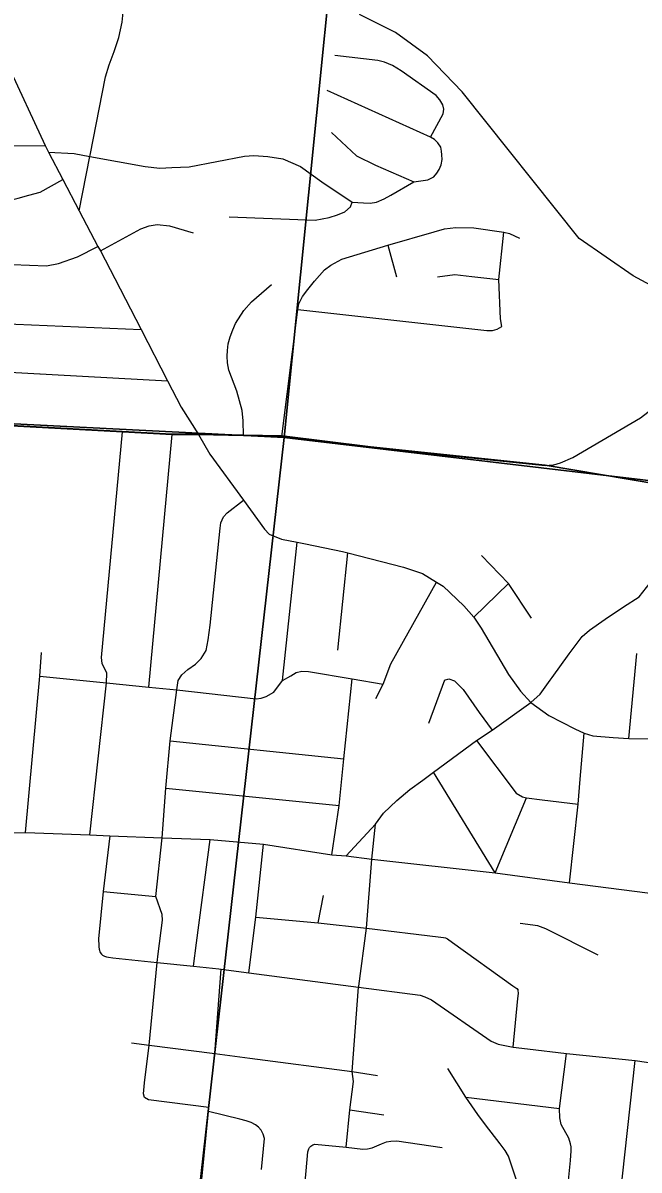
# Model space of a CAD drawing. Extents: x 0 to 34, y -2 to 22.
# Drawn here: x 5.919 to 6.678, y 16.795 to 18.207 of the extents above; entities that cross this region are included whole.
import ezdxf

# ---------------------------------------------------------------- set-up
doc = ezdxf.new("R2010")
doc.units = 0
for name, color, linetype in [('GM_X_City_Street', 7, 'Continuous'), ('GM_X_County_Road', 7, 'Continuous'), ('GM_X_Rail_Line', 7, 'Continuous'), ('GM_X_Section', 7, 'Continuous'), ('GM_X_State_Route', 7, 'Continuous')]:
    doc.layers.add(name, color=color, linetype=linetype)

msp = doc.modelspace()

# ---------------------------------------------------------------- linework, layer by layer
at = {"layer": 'GM_X_City_Street'}
for p, q in [((6.3688, 17.9336), (6.3794, 17.8948)), ((5.7122, 17.7882), (6.0972, 17.7666)), ((6.0744, 17.3893), (6.103, 17.7007)), ((6.239, 17.3977), (6.2571, 17.5679)), ((6.3073, 17.4352), (6.3195, 17.555)), ((6.4747, 17.4757), (6.5176, 17.517)), ((6.6659, 17.3262), (6.6755, 17.4311)), ((6.4385, 17.3982), (6.419, 17.3446)), ((6.1004, 17.3233), (6.3147, 17.3011)), ((6.5011, 17.161), (6.4252, 17.2846)), ((6.095, 17.2651), (6.3089, 17.2437)), ((6.5011, 17.161), (6.5397, 17.253)), ((6.0178, 17.1379), (6.0828, 17.1315)), ((6.283, 17.0992), (6.2895, 17.1331)), ((6.465, 16.8844), (6.5804, 16.8706)), ((6.3221, 16.8689), (6.364, 16.8628))]:
    msp.add_line(p, q, dxfattribs=at)
for points in [[(6.4215, 18.0668), (6.4369, 18.0953), (6.4377, 18.1013), (6.4367, 18.1065), (6.4328, 18.1126), (6.4285, 18.1179), (6.3853, 18.1483), (6.3745, 18.1551), (6.3648, 18.159), (6.3566, 18.1613), (6.3035, 18.1674)], [(6.1734, 17.9687), (6.2794, 17.9646), (6.2964, 17.968), (6.3068, 17.9711), (6.316, 17.9748), (6.3227, 17.9808), (6.3249, 17.9868), (6.3389, 17.986), (6.347, 17.9855), (6.3547, 17.9867), (6.3644, 17.9909), (6.3726, 17.9955), (6.4009, 18.0119), (6.418, 18.014), (6.4254, 18.0178), (6.4292, 18.0224), (6.4321, 18.0268), (6.4345, 18.0326), (6.4357, 18.0392), (6.4355, 18.0449), (6.4348, 18.0493), (6.434, 18.0543), (6.4305, 18.0599), (6.4264, 18.0638), (6.4215, 18.0668), (6.2941, 18.1241)], [(6.2993, 18.0723), (6.3302, 18.0436), (6.3535, 18.0323), (6.4009, 18.0119)], [(5.9507, 18.0481), (5.9823, 18.0466), (6.0016, 18.0431), (6.0698, 18.0307), (6.0879, 18.0286), (6.1024, 18.0292), (6.124, 18.0304), (6.1922, 18.0434), (6.2035, 18.0443), (6.2209, 18.0431), (6.2392, 18.0399), (6.2611, 18.0307), (6.2874, 18.0116), (6.3249, 17.9868)], [(5.7359, 17.9926), (5.8989, 17.9905), (5.9083, 17.9906), (5.9131, 17.9915), (5.9263, 17.9953), (5.9405, 17.999), (5.9682, 18.0148)], [(6.0145, 17.9267), (6.0643, 17.9537), (6.0747, 17.9576), (6.0844, 17.9591), (6.0996, 17.9577), (6.1287, 17.949)], [(6.2382, 17.6983), (6.2577, 17.8547), (6.259, 17.8617), (6.2638, 17.8705), (6.2702, 17.8793), (6.2785, 17.8893), (6.2909, 17.9034), (6.2987, 17.9091), (6.3121, 17.9164), (6.3688, 17.9336), (6.4261, 17.9501), (6.4387, 17.9537), (6.4526, 17.9556), (6.4746, 17.9549), (6.5119, 17.9497), (6.5189, 17.9481), (6.531, 17.9423)], [(6.5035, 17.8302), (6.5092, 17.8338), (6.5077, 17.8429), (6.5055, 17.8914), (6.5119, 17.9497)], [(5.7271, 17.917), (5.9063, 17.9098), (5.9481, 17.9081), (5.9631, 17.9113), (5.9865, 17.9193), (6.0116, 17.9322)], [(6.4299, 17.8949), (6.4512, 17.8978), (6.4722, 17.8952), (6.5055, 17.8914)], [(6.1909, 17.6994), (6.1906, 17.7175), (6.1894, 17.7302), (6.1828, 17.7541), (6.1728, 17.7799), (6.1714, 17.7888), (6.1708, 17.7969), (6.1712, 17.8042), (6.1721, 17.8124), (6.1744, 17.8208), (6.1777, 17.8293), (6.1811, 17.8373), (6.1912, 17.8531), (6.2006, 17.8639), (6.2256, 17.8853)], [(5.6904, 17.8489), (5.7191, 17.8472), (5.7208, 17.8471), (5.8908, 17.8371), (6.0646, 17.83)], [(6.2577, 17.8547), (6.4907, 17.8285), (6.498, 17.8287), (6.5035, 17.8302)], [(6.0016, 17.2076), (6.0221, 17.3947), (6.0224, 17.4068), (6.0168, 17.4185), (6.016, 17.4258), (6.0417, 17.704)], [(6.5457, 17.4745), (6.5176, 17.517), (6.4841, 17.5515)], [(6.3539, 17.3756), (6.363, 17.3931), (6.3723, 17.4183), (6.4288, 17.5189)], [(5.9224, 17.2104), (5.9399, 17.4032), (5.942, 17.432)], [(5.9399, 17.4032), (6.0221, 17.3947), (6.0744, 17.3893), (6.1086, 17.386)], [(6.1086, 17.386), (6.2065, 17.3751), (6.2125, 17.3759), (6.2187, 17.3778), (6.2284, 17.3831), (6.239, 17.3977), (6.2491, 17.4036), (6.2559, 17.4074), (6.263, 17.4091), (6.2711, 17.4088), (6.3248, 17.3996), (6.363, 17.3931)], [(6.2998, 17.1828), (6.3089, 17.2437), (6.3147, 17.3011), (6.3248, 17.3996)], [(6.4385, 17.3982), (6.444, 17.3996), (6.4508, 17.3973), (6.4617, 17.3864), (6.4812, 17.3582), (6.4972, 17.3365)], [(6.5927, 17.1487), (6.6035, 17.2452), (6.6057, 17.2762), (6.6109, 17.3329)], [(6.4782, 17.3237), (6.5269, 17.259), (6.5347, 17.2545), (6.5397, 17.253), (6.5591, 17.2507), (6.6035, 17.2452)], [(6.3175, 16.8231), (6.3221, 16.8689), (6.3263, 16.9038), (6.3248, 16.9162), (6.3328, 17.0201), (6.3329, 17.0211), (6.3426, 17.0926), (6.349, 17.1777), (6.3535, 17.2208)], [(6.1295, 17.0457), (6.1329, 17.0748), (6.1497, 17.2018)], [(6.1975, 17.0377), (6.2062, 17.1064), (6.2156, 17.196)], [(6.3175, 17.1819), (6.349, 17.1777), (6.5011, 17.161), (6.5927, 17.1487), (6.7208, 17.1322)], [(6.2062, 17.1064), (6.283, 17.0992), (6.3426, 17.0926), (6.4307, 17.082), (6.4373, 17.0813), (6.4397, 17.0809), (6.4423, 17.0795), (6.4487, 17.0751), (6.5227, 17.0217), (6.5277, 17.0183), (6.5293, 17.0162)], [(6.6282, 17.0593), (6.5637, 17.0919), (6.5535, 17.0956), (6.532, 17.0986)], [(6.1481, 16.8719), (6.0739, 16.8812), (6.0691, 16.884), (6.0675, 16.8888), (6.069, 16.9024), (6.0748, 16.9486), (6.0845, 17.0503)], [(6.5233, 16.9463), (6.5289, 17.0059), (6.5298, 17.0124), (6.5293, 17.0162)], [(6.0529, 16.9516), (6.0748, 16.9486), (6.1555, 16.9383), (6.1987, 16.9325), (6.3248, 16.9162), (6.3561, 16.9112)], [(6.5854, 16.7319), (6.5865, 16.7357), (6.5874, 16.7403), (6.5877, 16.7449), (6.5941, 16.8067), (6.5949, 16.8186), (6.5946, 16.8234), (6.5938, 16.8272), (6.5917, 16.8341), (6.5826, 16.851), (6.5807, 16.8593), (6.5804, 16.8706), (6.5892, 16.9384)], [(6.4094, 16.4112), (6.4299, 16.4281), (6.4567, 16.4492), (6.4631, 16.4553), (6.4669, 16.4591), (6.4823, 16.4772), (6.5016, 16.5099), (6.5176, 16.5383), (6.5556, 16.6057), (6.5651, 16.6164), (6.5739, 16.6258), (6.5891, 16.6379), (6.5959, 16.6397), (6.6145, 16.6491), (6.6292, 16.6569), (6.6356, 16.6607), (6.6394, 16.6638), (6.6435, 16.6702), (6.6458, 16.681), (6.6513, 16.7287), (6.6581, 16.7874), (6.6735, 16.9296)], [(6.5309, 16.7348), (6.5322, 16.7509), (6.532, 16.7619), (6.5314, 16.7683), (6.5269, 16.7835), (6.5176, 16.8118), (6.5134, 16.8189), (6.5074, 16.8272), (6.4893, 16.8506), (6.4799, 16.8633), (6.465, 16.8844), (6.4428, 16.9198)], [(6.2132, 16.7956), (6.2166, 16.8338), (6.2151, 16.8391), (6.2125, 16.8439), (6.2093, 16.8476), (6.2059, 16.8506), (6.2004, 16.8535), (6.1944, 16.8553), (6.1866, 16.8575), (6.1476, 16.867)], [(6.2678, 16.7768), (6.267, 16.7801), (6.2702, 16.8171), (6.2713, 16.8208), (6.2724, 16.8225), (6.274, 16.8244), (6.2763, 16.8259), (6.2787, 16.8266), (6.3175, 16.8231), (6.3379, 16.8205), (6.3438, 16.8209), (6.3493, 16.822), (6.3608, 16.827), (6.3671, 16.8295), (6.3726, 16.8306), (6.3799, 16.831), (6.4356, 16.8227)]]:
    msp.add_lwpolyline(points, dxfattribs=at)
at = {"layer": 'GM_X_County_Road'}
msp.add_line((5.9885, 17.9762), (6.0016, 18.0431), dxfattribs=at)
for points in [[(6.0016, 18.0431), (6.0019, 18.0445), (6.021, 18.1411), (6.0254, 18.1559), (6.0314, 18.1723), (6.0371, 18.1896), (6.0415, 18.2083), (6.046, 18.2538), (6.0727, 18.5254), (6.0817, 18.6159), (6.0876, 18.6697), (6.1081, 18.8523)], [(5.7729, 18.0556), (5.8026, 18.0553), (5.8104, 18.0553), (5.9463, 18.0565)], [(6.5676, 17.6628), (6.5724, 17.6631), (6.5734, 17.6632), (6.5814, 17.6657), (6.5967, 17.6721), (6.6802, 17.7211), (6.6984, 17.735), (6.7108, 17.7461), (6.7275, 17.7635), (6.7785, 17.8292), (6.7963, 17.8587), (6.7996, 17.8681), (6.8059, 17.8752), (6.8159, 17.8826)], [(5.7344, 17.7228), (5.8723, 17.7135), (5.9052, 17.7112), (6.0417, 17.704), (6.103, 17.7007), (6.1354, 17.7008)], [(6.1354, 17.7008), (6.1909, 17.6994), (6.2287, 17.6985)], [(6.2287, 17.6985), (6.2382, 17.6983), (6.3475, 17.6847), (6.5628, 17.6624), (6.5676, 17.6628)], [(6.5712, 17.4014), (6.5922, 17.4306), (6.6083, 17.4518), (6.6175, 17.4595), (6.6365, 17.4734), (6.6592, 17.4884), (6.6785, 17.5008), (6.6922, 17.5178), (6.7382, 17.5675), (6.7541, 17.5822), (6.7732, 17.5964), (6.8065, 17.6211), (6.8209, 17.6318)], [(6.0845, 17.0503), (6.0858, 17.0609), (6.091, 17.1024), (6.0905, 17.1096), (6.0828, 17.1315), (6.0906, 17.2039), (6.095, 17.2651), (6.1004, 17.3233), (6.1086, 17.386), (6.1102, 17.3977), (6.1148, 17.4045), (6.1223, 17.4114), (6.1317, 17.4179), (6.1387, 17.4246), (6.1449, 17.4347), (6.1475, 17.4479), (6.15, 17.466), (6.162, 17.5854), (6.1631, 17.5917), (6.1663, 17.5994), (6.1707, 17.604), (6.1909, 17.6197)], [(5.8175, 17.2094), (5.9224, 17.2104), (6.0016, 17.2076), (6.026, 17.2065), (6.0906, 17.2039), (6.1497, 17.2018), (6.2156, 17.196), (6.2998, 17.1828), (6.3175, 17.1819), (6.3535, 17.2208), (6.3635, 17.2343), (6.3801, 17.2501), (6.3961, 17.2635), (6.4118, 17.275), (6.4252, 17.2846), (6.4782, 17.3237), (6.4972, 17.3365), (6.5451, 17.3704), (6.5564, 17.3807), (6.5689, 17.3981), (6.5712, 17.4014)], [(6.026, 17.2065), (6.0178, 17.1379), (6.0121, 17.0796), (6.0125, 17.071), (6.0126, 17.0699)], [(6.0126, 17.0699), (6.0131, 17.0668), (6.0143, 17.0626), (6.0159, 17.0606), (6.0172, 17.0594), (6.0197, 17.0583), (6.022, 17.0575), (6.0246, 17.0569), (6.03, 17.056), (6.0845, 17.0503), (6.1295, 17.0457), (6.1604, 17.0425), (6.1634, 17.0422)], [(6.1316, 16.7045), (6.1476, 16.867), (6.1481, 16.8719), (6.1555, 16.9383), (6.1634, 17.0422)], [(6.1634, 17.0422), (6.1975, 17.0377), (6.3328, 17.0201), (6.4086, 17.0103), (6.4146, 17.0082), (6.4225, 17.0046), (6.496, 16.9536), (6.5046, 16.95), (6.5109, 16.9485), (6.5233, 16.9463), (6.5411, 16.9442), (6.5892, 16.9384), (6.6735, 16.9296), (6.7321, 16.9211), (6.8334, 16.9107), (6.9402, 16.8926), (7.0217, 16.8813), (7.091, 16.8716), (7.1127, 16.8685), (7.1732, 16.8598), (7.1827, 16.8585)]]:
    msp.add_lwpolyline(points, dxfattribs=at)
at = {"layer": 'GM_X_Rail_Line'}
for points in [[(5.905, 17.7117), (6.0414, 17.7045), (6.1028, 17.7012), (6.1352, 17.7013), (6.1907, 17.6999), (6.238, 17.6988), (6.3473, 17.6853), (6.5625, 17.6629), (6.8063, 17.6216), (6.9103, 17.6114), (7.0022, 17.6024), (7.0136, 17.6012), (7.0598, 17.5961), (7.1074, 17.5909), (7.1613, 17.585), (7.216, 17.579), (7.2479, 17.5755), (7.2705, 17.818), (7.2805, 17.9249), (7.2924, 18.0527), (7.3254, 18.3889)], [(7.2061, 18.251), (7.1174, 18.2066), (7.0826, 18.167), (7.0573, 18.1289), (6.9417, 17.9483), (6.91, 17.9055), (6.8641, 17.8786), (6.7992, 17.8596), (6.7184, 17.8707), (6.671, 17.896), (6.6045, 17.942), (6.4604, 18.1226), (6.4177, 18.167), (6.3781, 18.1955), (6.3337, 18.2177)], [(7.1419, 16.5212), (7.1729, 16.8603), (7.1819, 16.9294), (7.2013, 17.0768), (7.2142, 17.2276), (7.2301, 17.3765), (7.2479, 17.5755), (7.216, 17.579), (7.1613, 17.585), (7.1074, 17.5909), (7.0598, 17.5961), (7.0136, 17.6012), (7.0022, 17.6024), (6.9103, 17.6114), (6.8063, 17.6216), (6.5625, 17.6629), (6.3473, 17.6853), (6.238, 17.6988), (6.1907, 17.6999), (6.1352, 17.7013), (6.1028, 17.7012), (6.0414, 17.7045), (5.905, 17.7117)]]:
    msp.add_lwpolyline(points, dxfattribs=at)
at = {"layer": 'GM_X_Section'}
for points in [[(6.3407, 18.6907), (6.241, 17.6971), (5.25, 17.7471), (5.3451, 18.7715)], [(7.3433, 18.5849), (7.2505, 17.5778), (6.241, 17.6971), (6.3407, 18.6907)], [(5.25, 17.7471), (6.241, 17.6971), (6.1288, 16.703), (5.1427, 16.732)], [(6.241, 17.6971), (7.2505, 17.5778), (7.1499, 16.5781), (6.1288, 16.703)]]:
    msp.add_lwpolyline(points, close=True, dxfattribs=at)
at = {"layer": 'GM_X_State_Route'}
for points in [[(5.8704, 18.218), (5.8832, 18.1912), (5.8991, 18.1582), (5.9463, 18.0565), (5.9507, 18.0481), (5.9682, 18.0148), (5.9885, 17.9762), (6.0116, 17.9322), (6.0145, 17.9267), (6.0324, 17.8927), (6.0646, 17.83), (6.0972, 17.7666), (6.1139, 17.7342), (6.1354, 17.7008), (6.1496, 17.6764), (6.1909, 17.6197), (6.2168, 17.5842), (6.2224, 17.5778), (6.2376, 17.5718), (6.2571, 17.5679), (6.2674, 17.5658)], [(6.2674, 17.5658), (6.3129, 17.5566), (6.3195, 17.555), (6.3883, 17.5373), (6.4117, 17.5296), (6.4288, 17.5189), (6.4368, 17.5139), (6.4626, 17.4898), (6.4747, 17.4757), (6.4838, 17.4622), (6.5176, 17.4051), (6.5321, 17.3847), (6.5451, 17.3704), (6.5672, 17.3546), (6.5991, 17.3383), (6.6109, 17.3329), (6.6215, 17.3296), (6.6465, 17.3273), (6.6659, 17.3262), (6.6974, 17.3257)]]:
    msp.add_lwpolyline(points, dxfattribs=at)

doc.saveas('drawing.dxf')
